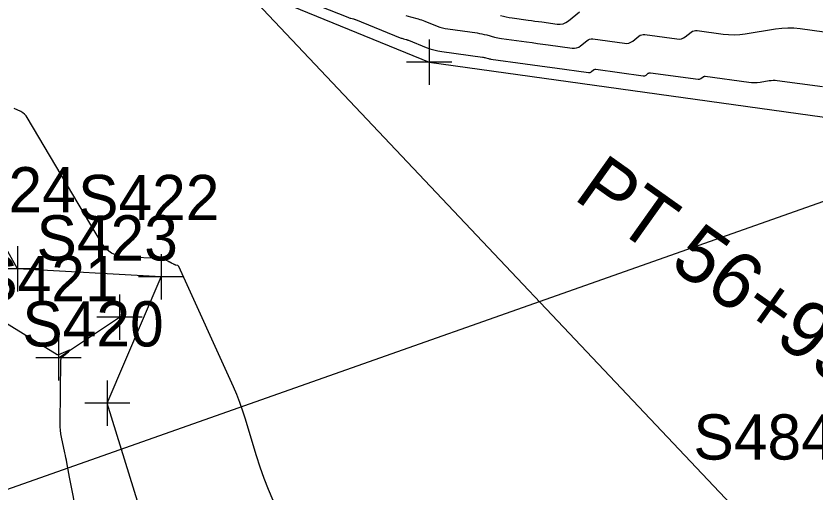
# Model space of a CAD drawing. Extents: x 816928 to 825690, y 436959 to 448212.
# Drawn here: x 819010.9 to 819081.5, y 445066.4 to 445108.4 of the extents above; entities that cross this region are included whole.
import ezdxf

# ---------------------------------------------------------------- set-up
doc = ezdxf.new("R2010")
doc.units = 0
for name, color, linetype in [('SURVEY - CENTERLINE - Preliminary Curve Text', 7, 'Continuous'), ('SURVEY - CONTOURS - Index with Text', 7, 'Continuous'), ('SURVEY - CONTOURS - Intermediate with optional Text', 7, 'Continuous'), ('SURVEY - DRAINAGE - Bridge Hydraulic Data - Points - Locators', 7, 'Continuous'), ('SURVEY - DRAINAGE - Bridge Hydraulic Data with Text', 7, 'Continuous'), ('SURVEY - DTM - Breaklines', 7, 'Continuous'), ('SURVEY - DTM - Breaklines - Points - Locators', 7, 'Continuous'), ('SURVEY - DTM - Breaklines - Points - Numbers', 7, 'Continuous'), ('SURVEY - DTM - Spot Points - Point Numbers', 7, 'Continuous'), ('SURVEY - NON-TRANSPORTATION - Features', 7, 'Continuous')]:
    doc.layers.add(name, color=color, linetype=linetype)

msp = doc.modelspace()

# ---------------------------------------------------------------- linework, layer by layer
at = {"layer": 'SURVEY - CONTOURS - Index with Text'}
for points in [[(819036.225, 445109.945), (819040.188, 445108.342), (819040.256, 445108.316), (819040.325, 445108.291), (819040.394, 445108.269), (819040.464, 445108.249), (819040.694, 445108.188), (819040.743, 445108.174), (819040.792, 445108.158), (819040.84, 445108.141), (819040.888, 445108.123), (819044.835, 445106.527), (819044.905, 445106.5), (819044.975, 445106.475), (819045.046, 445106.453), (819045.118, 445106.433), (819045.353, 445106.37), (819045.403, 445106.355), (819045.453, 445106.34), (819045.502, 445106.322), (819045.551, 445106.303), (819047.113, 445105.672), (819047.45, 445105.548), (819047.794, 445105.445), (819048.143, 445105.364), (819048.497, 445105.304), (819052.086, 445104.809), (819052.161, 445104.798), (819052.235, 445104.784), (819052.309, 445104.768), (819052.382, 445104.75), (819052.621, 445104.686), (819052.672, 445104.673), (819052.724, 445104.662), (819052.776, 445104.652), (819052.828, 445104.644), (819055.868, 445104.225), (819056.519, 445104.135), (819057.171, 445104.046), (819057.822, 445103.956), (819058.474, 445103.866), (819061.464, 445103.454), (819061.536, 445103.451), (819061.605, 445103.462), (819061.669, 445103.488), (819061.729, 445103.529), (819061.918, 445103.684), (819061.96, 445103.712), (819062.005, 445103.73), (819062.052, 445103.738), (819062.103, 445103.736), (819066.301, 445103.159), (819066.372, 445103.156), (819066.439, 445103.167), (819066.503, 445103.192), (819066.562, 445103.231), (819066.75, 445103.38), (819066.791, 445103.407), (819066.836, 445103.425), (819066.883, 445103.433), (819066.932, 445103.43), (819071.142, 445102.854), (819071.211, 445102.851), (819071.277, 445102.862), (819071.34, 445102.886), (819071.399, 445102.923), (819071.585, 445103.067), (819071.626, 445103.093), (819071.67, 445103.11), (819071.716, 445103.117), (819071.765, 445103.115), (819075.623, 445102.589), (819075.874, 445102.564), (819076.124, 445102.558), (819076.375, 445102.57), (819076.625, 445102.602), (819077.442, 445102.734), (819077.617, 445102.756), (819077.793, 445102.765), (819077.968, 445102.761), (819078.144, 445102.743), (819082.134, 445102.202)], [(819033.602, 445065.613), (819033.18, 445066.585), (819032.793, 445067.569), (819032.438, 445068.567), (819032.118, 445069.576), (819031.125, 445072.896), (819030.901, 445073.602), (819030.653, 445074.3), (819030.381, 445074.99), (819030.086, 445075.67), (819025.257, 445086.309), (819025.238, 445086.341), (819025.213, 445086.365), (819025.183, 445086.383), (819025.147, 445086.393), (819025.01, 445086.416), (819024.989, 445086.42), (819024.969, 445086.426), (819024.949, 445086.434), (819024.929, 445086.443), (819024.867, 445086.476), (819024.853, 445086.483), (819024.84, 445086.49), (819024.827, 445086.497), (819024.813, 445086.504), (819024.667, 445086.58), (819024.636, 445086.597), (819024.605, 445086.613), (819024.573, 445086.629), (819024.542, 445086.646), (819024.415, 445086.712), (819024.388, 445086.726), (819024.361, 445086.741), (819024.334, 445086.755), (819024.307, 445086.769), (819024.168, 445086.842), (819024.138, 445086.857), (819024.108, 445086.873), (819024.079, 445086.889), (819024.049, 445086.904), (819023.907, 445086.979), (819023.876, 445086.993), (819023.845, 445087.003), (819023.812, 445087.01), (819023.778, 445087.013), (819020.523, 445087.147), (819019.868, 445087.248), (819019.299, 445087.491), (819018.815, 445087.877), (819018.417, 445088.406), (819011.872, 445099.464), (819011.759, 445099.628), (819011.626, 445099.77), (819011.474, 445099.892), (819011.303, 445099.992), (819010.71, 445100.286)]]:
    msp.add_lwpolyline(points, dxfattribs=at)
at = {"layer": 'SURVEY - CONTOURS - Intermediate with optional Text'}
for points in [[(819053.693, 445108.488), (819053.946, 445108.424), (819054.201, 445108.369), (819054.457, 445108.321), (819054.715, 445108.281), (819056.125, 445108.087), (819056.427, 445108.046), (819056.729, 445108.004), (819057.031, 445107.962), (819057.333, 445107.921), (819058.68, 445107.735), (819058.96, 445107.723), (819059.225, 445107.768), (819059.474, 445107.868), (819059.707, 445108.025), (819060.677, 445108.82)], [(819045.311, 445108.495), (819045.519, 445108.429), (819045.729, 445108.369), (819046.42, 445108.185), (819046.567, 445108.143), (819046.713, 445108.096), (819046.857, 445108.046), (819047, 445107.991), (819048.082, 445107.553), (819048.316, 445107.467), (819048.554, 445107.396), (819048.796, 445107.339), (819049.041, 445107.298), (819051.612, 445106.944), (819051.829, 445106.911), (819052.044, 445106.871), (819052.258, 445106.824), (819052.471, 445106.77), (819053.164, 445106.585), (819053.312, 445106.548), (819053.462, 445106.515), (819053.613, 445106.487), (819053.765, 445106.464), (819055.994, 445106.156), (819056.472, 445106.091), (819056.95, 445106.025), (819057.428, 445105.959), (819057.905, 445105.893), (819060.008, 445105.603), (819060.215, 445105.595), (819060.411, 445105.628), (819060.596, 445105.702), (819060.768, 445105.818), (819061.313, 445106.264), (819061.433, 445106.345), (819061.562, 445106.398), (819061.7, 445106.421), (819061.845, 445106.415), (819064.639, 445106.031), (819064.842, 445106.022), (819065.034, 445106.053), (819065.216, 445106.125), (819065.386, 445106.236), (819065.924, 445106.664), (819066.043, 445106.742), (819066.17, 445106.792), (819066.304, 445106.814), (819066.447, 445106.808), (819069.282, 445106.42), (819069.48, 445106.411), (819069.669, 445106.441), (819069.847, 445106.509), (819070.015, 445106.616), (819070.547, 445107.027), (819070.664, 445107.102), (819070.789, 445107.15), (819070.921, 445107.171), (819071.06, 445107.165), (819073.351, 445106.852), (819073.842, 445106.803), (819074.332, 445106.791), (819074.822, 445106.816), (819075.311, 445106.877), (819077.993, 445107.312), (819078.534, 445107.38), (819079.075, 445107.407), (819079.617, 445107.394), (819080.159, 445107.34), (819082.289, 445107.051)], [(819016.144, 445065.021), (819015.77, 445066.803), (819015.708, 445067.102), (819015.649, 445067.402), (819015.592, 445067.702), (819015.538, 445068.003), (819015.363, 445068.987), (819015.325, 445069.197), (819015.285, 445069.407), (819015.243, 445069.617), (819015.2, 445069.827), (819014.904, 445071.228), (819014.849, 445071.529), (819014.811, 445071.831), (819014.789, 445072.136), (819014.784, 445072.442), (819014.84, 445077.979), (819014.841, 445078.012), (819014.844, 445078.045), (819014.848, 445078.078), (819014.854, 445078.11), (819014.877, 445078.216), (819014.884, 445078.238), (819014.894, 445078.257), (819014.907, 445078.275), (819014.923, 445078.291), (819015.502, 445078.776), (819015.592, 445078.859), (819015.614, 445078.9), (819015.568, 445078.899), (819015.453, 445078.856), (819014.628, 445078.502), (819014.615, 445078.497), (819014.603, 445078.494), (819014.59, 445078.493), (819014.577, 445078.493), (819014.533, 445078.495), (819014.524, 445078.496), (819014.515, 445078.498), (819014.506, 445078.501), (819014.498, 445078.506), (819008.47, 445082.21)]]:
    msp.add_lwpolyline(points, dxfattribs=at)
at = {"layer": 'SURVEY - DRAINAGE - Bridge Hydraulic Data - Points - Locators'}
for p, q in [((819047.383, 445106.376), (819047.383, 445102.376)), ((819049.383, 445104.376), (819045.383, 445104.376))]:
    msp.add_line(p, q, dxfattribs=at)
at = {"layer": 'SURVEY - DRAINAGE - Bridge Hydraulic Data with Text'}
for points in [[(818968.833, 445176.591), (819144.019, 444991.284), (819086.917, 444834.016)], [(818993.883, 445133.462), (818995.19, 445132.955), (819012.402, 445118.67), (819047.383, 445104.376), (819092.261, 445098.133), (819110.73, 445103.479), (819133.011, 445089.182), (819151.916, 445085.429)]]:
    msp.add_lwpolyline(points, dxfattribs=at)
at = {"layer": 'SURVEY - DTM - Breaklines'}
msp.add_line((819014.634, 445078.237), (819020.022, 445081.836), dxfattribs=at)
msp.add_lwpolyline([(819024.527, 445056.15), (819018.943, 445074.238), (819023.696, 445085.404), (819011.002, 445086.093), (818989.501, 445124.57), (818993.883, 445133.462)], dxfattribs=at)
at = {"layer": 'SURVEY - DTM - Breaklines - Points - Locators'}
for p, q in [((819011.002, 445088.093), (819011.002, 445084.093)), ((819023.696, 445087.404), (819023.696, 445083.404)), ((819013.002, 445086.093), (819009.002, 445086.093)), ((819025.696, 445085.404), (819021.696, 445085.404)), ((819020.022, 445083.836), (819020.022, 445079.836)), ((819022.022, 445081.836), (819018.022, 445081.836)), ((819014.634, 445080.237), (819014.634, 445076.237)), ((819016.634, 445078.237), (819012.634, 445078.237)), ((819018.943, 445076.238), (819018.943, 445072.238)), ((819020.943, 445074.238), (819016.943, 445074.238))]:
    msp.add_line(p, q, dxfattribs=at)
at = {"layer": 'SURVEY - NON-TRANSPORTATION - Features'}
msp.add_lwpolyline([(819140.689, 445080.529), (819097.737, 445097.538), (819000.89, 445063.371), (818928.914, 445024.247)], dxfattribs=at)

# ---------------------------------------------------------------- texts
at = {"layer": 'SURVEY - CENTERLINE - Preliminary Curve Text'}
msp.add_text('PT 56+99.25', height=5, rotation=324.59846, dxfattribs=at).set_placement((819060.031, 445092.34))
at = {"layer": 'SURVEY - DTM - Breaklines - Points - Numbers'}
for s, p in [('S424', (819003.666, 445091.093)), ('S422', (819016.36, 445090.404)), ('S423', (819012.686, 445086.836)), ('S421', (819007.455, 445083.237)), ('S420', (819011.434, 445079.238))]:
    msp.add_text(s, height=4, dxfattribs=at).set_placement(p)
at = {"layer": 'SURVEY - DTM - Spot Points - Point Numbers'}
msp.add_text('S484', height=4, dxfattribs=at).set_placement((819070.734, 445069.242))

doc.saveas('drawing.dxf')
